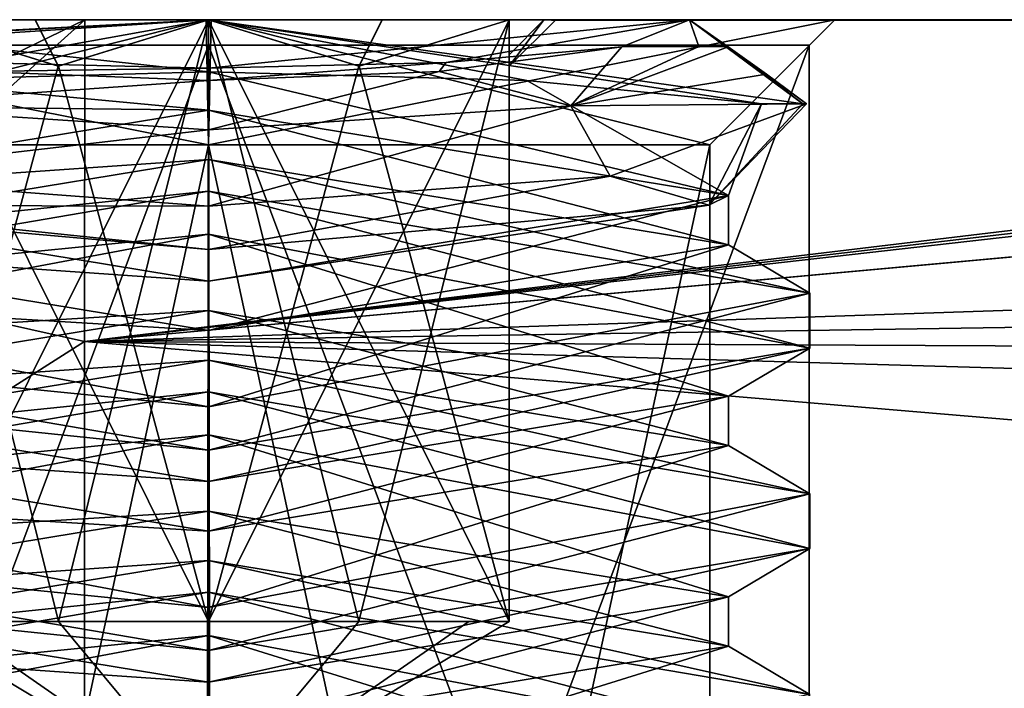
# Model space of a CAD drawing. Header units: inches. Extents: x -9.1 to 9.1, y -1.6 to 4.3.
# Tile 559 of 656: x -4.412 to -4.219, y 2.664 to 2.795. Entities that reach past the tile are written whole.
import ezdxf

# ---------------------------------------------------------------- set-up
doc = ezdxf.new("R2010")
doc.units = ezdxf.units.IN
doc.header["$LTSCALE"] = 65.185185
doc.header["$MEASUREMENT"] = 0
for name, color, linetype in [('16958', 7, 'CONTINUOUS'), ('16959', 7, 'CONTINUOUS'), ('16960', 7, 'CONTINUOUS'), ('16961', 7, 'CONTINUOUS'), ('16962', 7, 'CONTINUOUS'), ('16963', 7, 'CONTINUOUS'), ('16964', 7, 'CONTINUOUS'), ('16965', 7, 'CONTINUOUS'), ('16966', 7, 'CONTINUOUS'), ('16967', 7, 'CONTINUOUS'), ('16968', 7, 'CONTINUOUS'), ('16969', 7, 'CONTINUOUS'), ('16970', 7, 'CONTINUOUS'), ('16971', 7, 'CONTINUOUS'), ('16972', 7, 'CONTINUOUS'), ('16973', 7, 'CONTINUOUS'), ('16974', 7, 'CONTINUOUS'), ('16975', 7, 'CONTINUOUS'), ('16976', 7, 'CONTINUOUS'), ('16977', 7, 'CONTINUOUS'), ('16978', 7, 'CONTINUOUS'), ('16979', 7, 'CONTINUOUS'), ('16980', 7, 'CONTINUOUS'), ('16981', 7, 'CONTINUOUS'), ('16982', 7, 'CONTINUOUS'), ('16983', 7, 'CONTINUOUS'), ('16985', 7, 'CONTINUOUS'), ('16986', 7, 'CONTINUOUS'), ('16987', 7, 'CONTINUOUS'), ('16988', 7, 'CONTINUOUS'), ('16989', 7, 'CONTINUOUS'), ('16990', 7, 'CONTINUOUS'), ('16991', 7, 'CONTINUOUS'), ('16992', 7, 'CONTINUOUS'), ('16993', 7, 'CONTINUOUS'), ('16994', 7, 'CONTINUOUS'), ('16995', 7, 'CONTINUOUS'), ('16996', 7, 'CONTINUOUS'), ('16997', 7, 'CONTINUOUS'), ('16998', 7, 'CONTINUOUS'), ('17001', 7, 'CONTINUOUS'), ('17002', 7, 'CONTINUOUS'), ('17003', 7, 'CONTINUOUS'), ('17004', 7, 'CONTINUOUS'), ('17005', 7, 'CONTINUOUS'), ('17006', 7, 'CONTINUOUS'), ('17007', 7, 'CONTINUOUS'), ('17008', 7, 'CONTINUOUS'), ('17009', 7, 'CONTINUOUS'), ('17010', 7, 'CONTINUOUS'), ('17011', 7, 'CONTINUOUS'), ('17012', 7, 'CONTINUOUS'), ('17013', 7, 'CONTINUOUS'), ('17066', 7, 'CONTINUOUS'), ('17079', 7, 'CONTINUOUS'), ('17080', 7, 'CONTINUOUS'), ('17147', 7, 'CONTINUOUS'), ('18144', 7, 'CONTINUOUS'), ('18319', 7, 'CONTINUOUS'), ('18320', 7, 'CONTINUOUS'), ('18321', 7, 'CONTINUOUS'), ('18322', 7, 'CONTINUOUS'), ('18471', 7, 'CONTINUOUS'), ('18472', 7, 'CONTINUOUS')]:
    doc.layers.add(name, color=color, linetype=linetype)

msp = doc.modelspace()

# ---------------------------------------------------------------- linework, layer by layer
at = {"layer": '16958', "linetype": 'Continuous'}
msp.add_3dface([(-4.49311, 2.65196, 8.90044), (-4.375, 2.65916, 8.99992), (-4.375, 2.67414, 9.01811), (-4.49311, 2.65196, 8.90044)], dxfattribs=at)
at = {"layer": '16959', "linetype": 'Continuous'}
for points in [[(-4.375, 2.67414, 9.01811), (-4.375, 2.65916, 8.99992), (-4.27288, 2.64237, 8.89919), (-4.375, 2.67414, 9.01811)], [(-4.25689, 2.65182, 8.89968), (-4.375, 2.67414, 9.01811), (-4.27288, 2.64237, 8.89919), (-4.25689, 2.65182, 8.89968)]]:
    msp.add_3dface(points, dxfattribs=at)
at = {"layer": '16960', "linetype": 'Continuous'}
for points in [[(-4.375, 2.67414, 9.01811), (-4.25689, 2.65182, 8.89968), (-4.375, 2.68262, 9.01811), (-4.375, 2.67414, 9.01811)], [(-4.375, 2.68262, 9.01811), (-4.25689, 2.65182, 8.89968), (-4.25689, 2.66258, 8.90032), (-4.375, 2.68262, 9.01811)]]:
    msp.add_3dface(points, dxfattribs=at)
at = {"layer": '16961', "linetype": 'Continuous'}
for points in [[(-4.375, 2.67414, 9.01811), (-4.375, 2.68262, 9.01811), (-4.49311, 2.66242, 8.89942), (-4.375, 2.67414, 9.01811)], [(-4.49311, 2.65196, 8.90044), (-4.375, 2.67414, 9.01811), (-4.49311, 2.66242, 8.89942), (-4.49311, 2.65196, 8.90044)]]:
    msp.add_3dface(points, dxfattribs=at)
at = {"layer": '16962', "linetype": 'Continuous'}
for points in [[(-4.47712, 2.67204, 8.90081), (-4.375, 2.68262, 9.01811), (-4.375, 2.68882, 9.00154), (-4.47712, 2.67204, 8.90081)], [(-4.49311, 2.66242, 8.89942), (-4.375, 2.68262, 9.01811), (-4.47712, 2.67204, 8.90081), (-4.49311, 2.66242, 8.89942)], [(-4.375, 2.65525, 8.80008), (-4.49311, 2.66242, 8.89942), (-4.47712, 2.67204, 8.90081), (-4.375, 2.65525, 8.80008)]]:
    msp.add_3dface(points, dxfattribs=at)
at = {"layer": '16963', "linetype": 'Continuous'}
for points in [[(-4.375, 2.68882, 9.00154), (-4.375, 2.69853, 8.99992), (-4.47712, 2.68174, 8.89919), (-4.375, 2.68882, 9.00154)], [(-4.47712, 2.67204, 8.90081), (-4.375, 2.68882, 9.00154), (-4.47712, 2.68174, 8.89919), (-4.47712, 2.67204, 8.90081)], [(-4.375, 2.66496, 8.79846), (-4.47712, 2.67204, 8.90081), (-4.47712, 2.68174, 8.89919), (-4.375, 2.66496, 8.79846)], [(-4.375, 2.65525, 8.80008), (-4.47712, 2.67204, 8.90081), (-4.375, 2.66496, 8.79846), (-4.375, 2.65525, 8.80008)]]:
    msp.add_3dface(points, dxfattribs=at)
at = {"layer": '16964', "linetype": 'Continuous'}
for points in [[(-4.49311, 2.69133, 8.90044), (-4.375, 2.69853, 8.99992), (-4.375, 2.71351, 9.01811), (-4.49311, 2.69133, 8.90044)], [(-4.47712, 2.68174, 8.89919), (-4.375, 2.69853, 8.99992), (-4.49311, 2.69133, 8.90044), (-4.47712, 2.68174, 8.89919)], [(-4.375, 2.67116, 8.78189), (-4.47712, 2.68174, 8.89919), (-4.49311, 2.69133, 8.90044), (-4.375, 2.67116, 8.78189)], [(-4.375, 2.66496, 8.79846), (-4.47712, 2.68174, 8.89919), (-4.375, 2.67116, 8.78189), (-4.375, 2.66496, 8.79846)]]:
    msp.add_3dface(points, dxfattribs=at)
at = {"layer": '16965', "linetype": 'Continuous'}
for points in [[(-4.375, 2.71351, 9.01811), (-4.375, 2.69853, 8.99992), (-4.27288, 2.68174, 8.89919), (-4.375, 2.71351, 9.01811)], [(-4.25689, 2.69119, 8.89968), (-4.375, 2.71351, 9.01811), (-4.27288, 2.68174, 8.89919), (-4.25689, 2.69119, 8.89968)], [(-4.375, 2.66496, 8.79846), (-4.375, 2.67116, 8.78189), (-4.25689, 2.69119, 8.89968), (-4.375, 2.66496, 8.79846)], [(-4.375, 2.66496, 8.79846), (-4.25689, 2.69119, 8.89968), (-4.27288, 2.68174, 8.89919), (-4.375, 2.66496, 8.79846)]]:
    msp.add_3dface(points, dxfattribs=at)
at = {"layer": '16966', "linetype": 'Continuous'}
for points in [[(-4.375, 2.71351, 9.01811), (-4.25689, 2.69119, 8.89968), (-4.375, 2.72199, 9.01811), (-4.375, 2.71351, 9.01811)], [(-4.375, 2.72199, 9.01811), (-4.25689, 2.69119, 8.89968), (-4.25689, 2.70195, 8.90032), (-4.375, 2.72199, 9.01811)], [(-4.25689, 2.69119, 8.89968), (-4.375, 2.67116, 8.78189), (-4.25689, 2.70195, 8.90032), (-4.25689, 2.69119, 8.89968)], [(-4.25689, 2.70195, 8.90032), (-4.375, 2.67116, 8.78189), (-4.375, 2.67964, 8.78189), (-4.25689, 2.70195, 8.90032)]]:
    msp.add_3dface(points, dxfattribs=at)
at = {"layer": '16967', "linetype": 'Continuous'}
for points in [[(-4.375, 2.71351, 9.01811), (-4.375, 2.72199, 9.01811), (-4.49311, 2.70179, 8.89942), (-4.375, 2.71351, 9.01811)], [(-4.49311, 2.69133, 8.90044), (-4.375, 2.71351, 9.01811), (-4.49311, 2.70179, 8.89942), (-4.49311, 2.69133, 8.90044)], [(-4.375, 2.67964, 8.78189), (-4.49311, 2.69133, 8.90044), (-4.49311, 2.70179, 8.89942), (-4.375, 2.67964, 8.78189)], [(-4.375, 2.67116, 8.78189), (-4.49311, 2.69133, 8.90044), (-4.375, 2.67964, 8.78189), (-4.375, 2.67116, 8.78189)]]:
    msp.add_3dface(points, dxfattribs=at)
at = {"layer": '16968', "linetype": 'Continuous'}
for points in [[(-4.47712, 2.71141, 8.90081), (-4.375, 2.72199, 9.01811), (-4.375, 2.72819, 9.00154), (-4.47712, 2.71141, 8.90081)], [(-4.49311, 2.70179, 8.89942), (-4.375, 2.72199, 9.01811), (-4.47712, 2.71141, 8.90081), (-4.49311, 2.70179, 8.89942)], [(-4.375, 2.69462, 8.80008), (-4.49311, 2.70179, 8.89942), (-4.47712, 2.71141, 8.90081), (-4.375, 2.69462, 8.80008)], [(-4.375, 2.67964, 8.78189), (-4.49311, 2.70179, 8.89942), (-4.375, 2.69462, 8.80008), (-4.375, 2.67964, 8.78189)]]:
    msp.add_3dface(points, dxfattribs=at)
at = {"layer": '16969', "linetype": 'Continuous'}
for points in [[(-4.375, 2.72819, 9.00154), (-4.375, 2.7379, 8.99992), (-4.47712, 2.72111, 8.89919), (-4.375, 2.72819, 9.00154)], [(-4.47712, 2.71141, 8.90081), (-4.375, 2.72819, 9.00154), (-4.47712, 2.72111, 8.89919), (-4.47712, 2.71141, 8.90081)], [(-4.375, 2.70433, 8.79846), (-4.47712, 2.71141, 8.90081), (-4.47712, 2.72111, 8.89919), (-4.375, 2.70433, 8.79846)], [(-4.375, 2.69462, 8.80008), (-4.47712, 2.71141, 8.90081), (-4.375, 2.70433, 8.79846), (-4.375, 2.69462, 8.80008)]]:
    msp.add_3dface(points, dxfattribs=at)
at = {"layer": '16970', "linetype": 'Continuous'}
for points in [[(-4.49311, 2.7307, 8.90044), (-4.375, 2.7379, 8.99992), (-4.375, 2.75288, 9.01811), (-4.49311, 2.7307, 8.90044)], [(-4.47712, 2.72111, 8.89919), (-4.375, 2.7379, 8.99992), (-4.49311, 2.7307, 8.90044), (-4.47712, 2.72111, 8.89919)], [(-4.375, 2.71053, 8.78189), (-4.47712, 2.72111, 8.89919), (-4.49311, 2.7307, 8.90044), (-4.375, 2.71053, 8.78189)], [(-4.375, 2.70433, 8.79846), (-4.47712, 2.72111, 8.89919), (-4.375, 2.71053, 8.78189), (-4.375, 2.70433, 8.79846)]]:
    msp.add_3dface(points, dxfattribs=at)
at = {"layer": '16971', "linetype": 'Continuous'}
for points in [[(-4.375, 2.75288, 9.01811), (-4.375, 2.7379, 8.99992), (-4.27288, 2.72111, 8.89919), (-4.375, 2.75288, 9.01811)], [(-4.25689, 2.73056, 8.89968), (-4.375, 2.75288, 9.01811), (-4.27288, 2.72111, 8.89919), (-4.25689, 2.73056, 8.89968)], [(-4.375, 2.70433, 8.79846), (-4.375, 2.71053, 8.78189), (-4.25689, 2.73056, 8.89968), (-4.375, 2.70433, 8.79846)], [(-4.375, 2.70433, 8.79846), (-4.25689, 2.73056, 8.89968), (-4.27288, 2.72111, 8.89919), (-4.375, 2.70433, 8.79846)]]:
    msp.add_3dface(points, dxfattribs=at)
at = {"layer": '16972', "linetype": 'Continuous'}
for points in [[(-4.375, 2.75288, 9.01811), (-4.25689, 2.73056, 8.89968), (-4.375, 2.76136, 9.01811), (-4.375, 2.75288, 9.01811)], [(-4.375, 2.76136, 9.01811), (-4.25689, 2.73056, 8.89968), (-4.25689, 2.74132, 8.90032), (-4.375, 2.76136, 9.01811)], [(-4.25689, 2.73056, 8.89968), (-4.375, 2.71053, 8.78189), (-4.25689, 2.74132, 8.90032), (-4.25689, 2.73056, 8.89968)], [(-4.25689, 2.74132, 8.90032), (-4.375, 2.71053, 8.78189), (-4.375, 2.71901, 8.78189), (-4.25689, 2.74132, 8.90032)]]:
    msp.add_3dface(points, dxfattribs=at)
at = {"layer": '16973', "linetype": 'Continuous'}
for points in [[(-4.375, 2.75288, 9.01811), (-4.375, 2.76136, 9.01811), (-4.49311, 2.74116, 8.89942), (-4.375, 2.75288, 9.01811)], [(-4.49311, 2.7307, 8.90044), (-4.375, 2.75288, 9.01811), (-4.49311, 2.74116, 8.89942), (-4.49311, 2.7307, 8.90044)], [(-4.375, 2.71901, 8.78189), (-4.49311, 2.7307, 8.90044), (-4.49311, 2.74116, 8.89942), (-4.375, 2.71901, 8.78189)], [(-4.375, 2.71053, 8.78189), (-4.49311, 2.7307, 8.90044), (-4.375, 2.71901, 8.78189), (-4.375, 2.71053, 8.78189)]]:
    msp.add_3dface(points, dxfattribs=at)
at = {"layer": '16974', "linetype": 'Continuous'}
for points in [[(-4.47712, 2.75078, 8.90081), (-4.375, 2.76136, 9.01811), (-4.375, 2.76756, 9.00154), (-4.47712, 2.75078, 8.90081)], [(-4.49311, 2.74116, 8.89942), (-4.375, 2.76136, 9.01811), (-4.47712, 2.75078, 8.90081), (-4.49311, 2.74116, 8.89942)], [(-4.375, 2.73399, 8.80008), (-4.49311, 2.74116, 8.89942), (-4.47712, 2.75078, 8.90081), (-4.375, 2.73399, 8.80008)], [(-4.375, 2.71901, 8.78189), (-4.49311, 2.74116, 8.89942), (-4.375, 2.73399, 8.80008), (-4.375, 2.71901, 8.78189)]]:
    msp.add_3dface(points, dxfattribs=at)
at = {"layer": '16975', "linetype": 'Continuous'}
for points in [[(-4.375, 2.76756, 9.00154), (-4.375, 2.77727, 8.99992), (-4.47712, 2.76048, 8.89919), (-4.375, 2.76756, 9.00154)], [(-4.47712, 2.75078, 8.90081), (-4.375, 2.76756, 9.00154), (-4.47712, 2.76048, 8.89919), (-4.47712, 2.75078, 8.90081)], [(-4.375, 2.7437, 8.79846), (-4.47712, 2.75078, 8.90081), (-4.47712, 2.76048, 8.89919), (-4.375, 2.7437, 8.79846)], [(-4.375, 2.73399, 8.80008), (-4.47712, 2.75078, 8.90081), (-4.375, 2.7437, 8.79846), (-4.375, 2.73399, 8.80008)]]:
    msp.add_3dface(points, dxfattribs=at)
at = {"layer": '16976', "linetype": 'Continuous'}
for points in [[(-4.43726, 2.7831, 8.99248), (-4.375, 2.77727, 8.99992), (-4.375, 2.7848, 9.00906), (-4.43726, 2.7831, 8.99248)], [(-4.48359, 2.77846, 8.94646), (-4.375, 2.77727, 8.99992), (-4.43726, 2.7831, 8.99248), (-4.48359, 2.77846, 8.94646)], [(-4.47712, 2.76048, 8.89919), (-4.375, 2.77727, 8.99992), (-4.48359, 2.77846, 8.94646), (-4.47712, 2.76048, 8.89919)], [(-4.375, 2.7437, 8.79846), (-4.47712, 2.76048, 8.89919), (-4.375, 2.7499, 8.78189), (-4.375, 2.7437, 8.79846)], [(-4.375, 2.7499, 8.78189), (-4.47712, 2.76048, 8.89919), (-4.47332, 2.75862, 8.83455), (-4.375, 2.7499, 8.78189)]]:
    msp.add_3dface(points, dxfattribs=at)
at = {"layer": '16977', "linetype": 'Continuous'}
for points in [[(-4.375, 2.7848, 9.00906), (-4.375, 2.77727, 8.99992), (-4.27288, 2.76048, 8.89919), (-4.375, 2.7848, 9.00906)], [(-4.31246, 2.78308, 8.99231), (-4.375, 2.7848, 9.00906), (-4.27288, 2.76048, 8.89919), (-4.31246, 2.78308, 8.99231)], [(-4.26641, 2.77846, 8.94646), (-4.31246, 2.78308, 8.99231), (-4.27288, 2.76048, 8.89919), (-4.26641, 2.77846, 8.94646)], [(-4.27675, 2.75861, 8.83444), (-4.26641, 2.77846, 8.94646), (-4.27288, 2.76048, 8.89919), (-4.27675, 2.75861, 8.83444)], [(-4.375, 2.7437, 8.79846), (-4.27675, 2.75861, 8.83444), (-4.27288, 2.76048, 8.89919), (-4.375, 2.7437, 8.79846)], [(-4.375, 2.7437, 8.79846), (-4.375, 2.7499, 8.78189), (-4.27675, 2.75861, 8.83444), (-4.375, 2.7437, 8.79846)]]:
    msp.add_3dface(points, dxfattribs=at)
at = {"layer": '16978', "linetype": 'Continuous'}
for points in [[(-4.375, 2.7848, 9.00906), (-4.31246, 2.78308, 8.99231), (-4.375, 2.795, 8.99449), (-4.375, 2.7848, 9.00906)], [(-4.31246, 2.78308, 8.99231), (-4.26641, 2.77846, 8.94646), (-4.375, 2.795, 8.99449), (-4.31246, 2.78308, 8.99231)], [(-4.26641, 2.77846, 8.94646), (-4.25823, 2.77846, 8.91773), (-4.375, 2.795, 8.99449), (-4.26641, 2.77846, 8.94646)], [(-4.32833, 2.78662, 8.80432), (-4.375, 2.7855, 8.79195), (-4.28051, 2.795, 8.90021), (-4.32833, 2.78662, 8.80432)], [(-4.28051, 2.795, 8.90021), (-4.375, 2.7855, 8.79195), (-4.375, 2.795, 8.80551), (-4.28051, 2.795, 8.90021)], [(-4.375, 2.795, 8.99449), (-4.25823, 2.77846, 8.91773), (-4.28051, 2.795, 8.90021), (-4.375, 2.795, 8.99449)], [(-4.29382, 2.78967, 8.83808), (-4.32833, 2.78662, 8.80432), (-4.28051, 2.795, 8.90021), (-4.29382, 2.78967, 8.83808)], [(-4.27871, 2.78975, 8.86639), (-4.29382, 2.78967, 8.83808), (-4.28051, 2.795, 8.90021), (-4.27871, 2.78975, 8.86639)], [(-4.27292, 2.78967, 8.89796), (-4.27871, 2.78975, 8.86639), (-4.28051, 2.795, 8.90021), (-4.27292, 2.78967, 8.89796)], [(-4.25823, 2.77846, 8.91773), (-4.27292, 2.78967, 8.89796), (-4.28051, 2.795, 8.90021), (-4.25823, 2.77846, 8.91773)], [(-4.26542, 2.78428, 8.89299), (-4.27292, 2.78967, 8.89796), (-4.25751, 2.77846, 8.88786), (-4.26542, 2.78428, 8.89299)], [(-4.25751, 2.77846, 8.88786), (-4.27292, 2.78967, 8.89796), (-4.25823, 2.77846, 8.91773), (-4.25751, 2.77846, 8.88786)]]:
    msp.add_3dface(points, dxfattribs=at)
at = {"layer": '16979', "linetype": 'Continuous'}
for points in [[(-4.47708, 2.78967, 8.89796), (-4.375, 2.795, 8.80551), (-4.47129, 2.78975, 8.86639), (-4.47708, 2.78967, 8.89796)], [(-4.375, 2.795, 8.80551), (-4.47708, 2.78967, 8.89796), (-4.46949, 2.795, 8.89979), (-4.375, 2.795, 8.80551)], [(-4.47129, 2.78975, 8.86639), (-4.375, 2.795, 8.80551), (-4.45618, 2.78967, 8.83808), (-4.47129, 2.78975, 8.86639)], [(-4.43726, 2.7831, 8.99248), (-4.375, 2.7848, 9.00906), (-4.46949, 2.795, 8.89979), (-4.43726, 2.7831, 8.99248)], [(-4.375, 2.7848, 9.00906), (-4.375, 2.795, 8.99449), (-4.46949, 2.795, 8.89979), (-4.375, 2.7848, 9.00906)], [(-4.45618, 2.78967, 8.83808), (-4.375, 2.795, 8.80551), (-4.42164, 2.78662, 8.8043), (-4.45618, 2.78967, 8.83808)], [(-4.375, 2.795, 8.80551), (-4.375, 2.7855, 8.79195), (-4.42164, 2.78662, 8.8043), (-4.375, 2.795, 8.80551)]]:
    msp.add_3dface(points, dxfattribs=at)
at = {"layer": '16980', "linetype": 'Continuous'}
for points in [[(-4.46949, 2.795, 8.89979), (-4.375, 2.795, 8.99449), (-4.43406, 2.795, 8.9341), (-4.46949, 2.795, 8.89979)], [(-4.375, 2.795, 8.80551), (-4.46949, 2.795, 8.89979), (-4.4091, 2.795, 8.84094), (-4.375, 2.795, 8.80551)], [(-4.4091, 2.795, 8.84094), (-4.46949, 2.795, 8.89979), (-4.43406, 2.795, 8.8659), (-4.4091, 2.795, 8.84094)], [(-4.43406, 2.795, 8.9341), (-4.375, 2.795, 8.99449), (-4.4091, 2.795, 8.95906), (-4.43406, 2.795, 8.9341)], [(-4.375, 2.795, 8.99449), (-4.375, 2.795, 8.96819), (-4.4091, 2.795, 8.95906), (-4.375, 2.795, 8.99449)], [(-4.375, 2.795, 8.83181), (-4.375, 2.795, 8.80551), (-4.4091, 2.795, 8.84094), (-4.375, 2.795, 8.83181)], [(-4.375, 2.795, 8.99449), (-4.28051, 2.795, 8.90021), (-4.3409, 2.795, 8.95906), (-4.375, 2.795, 8.99449)], [(-4.375, 2.795, 8.96819), (-4.375, 2.795, 8.99449), (-4.3409, 2.795, 8.95906), (-4.375, 2.795, 8.96819)], [(-4.28051, 2.795, 8.90021), (-4.375, 2.795, 8.80551), (-4.31594, 2.795, 8.8659), (-4.28051, 2.795, 8.90021)], [(-4.31594, 2.795, 8.8659), (-4.375, 2.795, 8.80551), (-4.3409, 2.795, 8.84094), (-4.31594, 2.795, 8.8659)], [(-4.3409, 2.795, 8.84094), (-4.375, 2.795, 8.80551), (-4.375, 2.795, 8.83181), (-4.3409, 2.795, 8.84094)], [(-4.3409, 2.795, 8.95906), (-4.28051, 2.795, 8.90021), (-4.31594, 2.795, 8.9341), (-4.3409, 2.795, 8.95906)], [(-4.31594, 2.795, 8.9341), (-4.28051, 2.795, 8.90021), (-4.30913, 2.795, 8.91765), (-4.31594, 2.795, 8.9341)], [(-4.30913, 2.795, 8.88235), (-4.28051, 2.795, 8.90021), (-4.31594, 2.795, 8.8659), (-4.30913, 2.795, 8.88235)], [(-4.30913, 2.795, 8.91765), (-4.28051, 2.795, 8.90021), (-4.30681, 2.795, 8.9), (-4.30913, 2.795, 8.91765)], [(-4.30681, 2.795, 8.9), (-4.28051, 2.795, 8.90021), (-4.30913, 2.795, 8.88235), (-4.30681, 2.795, 8.9)]]:
    msp.add_3dface(points, dxfattribs=at)
at = {"layer": '16981', "linetype": 'Continuous'}
for points in [[(-4.375, 2.795, 8.96819), (-4.3409, 2.795, 8.95906), (-4.34545, 2.78587, 8.95113), (-4.375, 2.795, 8.96819)], [(-4.3409, 2.795, 8.95906), (-4.31594, 2.795, 8.9341), (-4.34545, 2.78587, 8.95113), (-4.3409, 2.795, 8.95906)]]:
    msp.add_3dface(points, dxfattribs=at)
at = {"layer": '16982', "linetype": 'Continuous'}
for points in [[(-4.375, 2.795, 8.96819), (-4.34545, 2.78587, 8.95113), (-4.31594, 2.67689, 8.9341), (-4.375, 2.795, 8.96819)], [(-4.375, 2.67689, 8.96819), (-4.375, 2.795, 8.96819), (-4.34547, 2.67689, 8.95114), (-4.375, 2.67689, 8.96819)], [(-4.34547, 2.67689, 8.95114), (-4.375, 2.795, 8.96819), (-4.31594, 2.67689, 8.9341), (-4.34547, 2.67689, 8.95114)], [(-4.34545, 2.78587, 8.95113), (-4.31594, 2.795, 8.9341), (-4.31594, 2.67689, 8.9341), (-4.34545, 2.78587, 8.95113)]]:
    msp.add_3dface(points, dxfattribs=at)
at = {"layer": '16983', "linetype": 'Continuous'}
for points in [[(-4.43406, 2.795, 8.9341), (-4.375, 2.67689, 8.96819), (-4.40453, 2.67689, 8.95114), (-4.43406, 2.795, 8.9341)], [(-4.375, 2.67689, 8.96819), (-4.43406, 2.795, 8.9341), (-4.4045, 2.78587, 8.95116), (-4.375, 2.67689, 8.96819)], [(-4.43406, 2.67689, 8.9341), (-4.43406, 2.795, 8.9341), (-4.40453, 2.67689, 8.95114), (-4.43406, 2.67689, 8.9341)], [(-4.375, 2.795, 8.96819), (-4.375, 2.67689, 8.96819), (-4.4045, 2.78587, 8.95116), (-4.375, 2.795, 8.96819)]]:
    msp.add_3dface(points, dxfattribs=at)
at = {"layer": '16985', "linetype": 'Continuous'}
for points in [[(-4.375, 2.795, 8.83181), (-4.43406, 2.67689, 8.8659), (-4.40453, 2.67689, 8.84886), (-4.375, 2.795, 8.83181)], [(-4.43406, 2.67689, 8.8659), (-4.375, 2.795, 8.83181), (-4.40455, 2.78587, 8.84887), (-4.43406, 2.67689, 8.8659)], [(-4.43406, 2.795, 8.8659), (-4.43406, 2.67689, 8.8659), (-4.40455, 2.78587, 8.84887), (-4.43406, 2.795, 8.8659)], [(-4.375, 2.67689, 8.83181), (-4.375, 2.795, 8.83181), (-4.40453, 2.67689, 8.84886), (-4.375, 2.67689, 8.83181)]]:
    msp.add_3dface(points, dxfattribs=at)
at = {"layer": '16986', "linetype": 'Continuous'}
for points in [[(-4.31594, 2.795, 8.8659), (-4.375, 2.67689, 8.83181), (-4.34547, 2.67689, 8.84886), (-4.31594, 2.795, 8.8659)], [(-4.375, 2.67689, 8.83181), (-4.31594, 2.795, 8.8659), (-4.3455, 2.78587, 8.84884), (-4.375, 2.67689, 8.83181)], [(-4.375, 2.795, 8.83181), (-4.375, 2.67689, 8.83181), (-4.3455, 2.78587, 8.84884), (-4.375, 2.795, 8.83181)], [(-4.31594, 2.67689, 8.8659), (-4.31594, 2.795, 8.8659), (-4.34547, 2.67689, 8.84886), (-4.31594, 2.67689, 8.8659)]]:
    msp.add_3dface(points, dxfattribs=at)
at = {"layer": '16987', "linetype": 'Continuous'}
for points in [[(-4.31594, 2.67689, 8.9341), (-4.31594, 2.795, 8.9341), (-4.31594, 2.67689, 8.9), (-4.31594, 2.67689, 8.9341)], [(-4.31594, 2.795, 8.9341), (-4.31594, 2.67689, 8.8659), (-4.31594, 2.67689, 8.9), (-4.31594, 2.795, 8.9341)], [(-4.31594, 2.67689, 8.8659), (-4.31594, 2.795, 8.9341), (-4.31594, 2.7881, 8.91639), (-4.31594, 2.67689, 8.8659)], [(-4.31594, 2.795, 8.8659), (-4.31594, 2.67689, 8.8659), (-4.31594, 2.7881, 8.88361), (-4.31594, 2.795, 8.8659)], [(-4.31594, 2.7881, 8.88361), (-4.31594, 2.67689, 8.8659), (-4.31594, 2.78586, 8.9), (-4.31594, 2.7881, 8.88361)], [(-4.31594, 2.78586, 8.9), (-4.31594, 2.67689, 8.8659), (-4.31594, 2.7881, 8.91639), (-4.31594, 2.78586, 8.9)]]:
    msp.add_3dface(points, dxfattribs=at)
at = {"layer": '16988', "linetype": 'Continuous'}
for points in [[(-4.34547, 2.67689, 8.95114), (-4.31594, 2.67689, 8.9341), (-4.32386, 2.67689, 8.92953), (-4.34547, 2.67689, 8.95114)], [(-4.31594, 2.67689, 8.9341), (-4.31594, 2.67689, 8.9), (-4.32386, 2.67689, 8.92953), (-4.31594, 2.67689, 8.9341)]]:
    msp.add_3dface(points, dxfattribs=at)
at = {"layer": '16989', "linetype": 'Continuous'}
for points in [[(-4.375, 2.64141, 8.9), (-4.43406, 2.67689, 8.9), (-4.42614, 2.67689, 8.92953), (-4.375, 2.64141, 8.9)], [(-4.40453, 2.67689, 8.95114), (-4.375, 2.64141, 8.9), (-4.42614, 2.67689, 8.92953), (-4.40453, 2.67689, 8.95114)], [(-4.375, 2.64141, 8.9), (-4.40453, 2.67689, 8.95114), (-4.375, 2.67689, 8.95906), (-4.375, 2.64141, 8.9)], [(-4.34547, 2.67689, 8.95114), (-4.32386, 2.67689, 8.92953), (-4.375, 2.64141, 8.9), (-4.34547, 2.67689, 8.95114)], [(-4.34547, 2.67689, 8.95114), (-4.375, 2.64141, 8.9), (-4.375, 2.67689, 8.95906), (-4.34547, 2.67689, 8.95114)], [(-4.32386, 2.67689, 8.92953), (-4.31594, 2.67689, 8.9), (-4.375, 2.64141, 8.9), (-4.32386, 2.67689, 8.92953)]]:
    msp.add_3dface(points, dxfattribs=at)
at = {"layer": '16990', "linetype": 'Continuous'}
for points in [[(-4.43406, 2.67689, 8.9), (-4.375, 2.64141, 8.9), (-4.42614, 2.67689, 8.87047), (-4.43406, 2.67689, 8.9)], [(-4.375, 2.64141, 8.9), (-4.40453, 2.67689, 8.84886), (-4.42614, 2.67689, 8.87047), (-4.375, 2.64141, 8.9)], [(-4.40453, 2.67689, 8.84886), (-4.375, 2.64141, 8.9), (-4.375, 2.67689, 8.84094), (-4.40453, 2.67689, 8.84886)], [(-4.375, 2.64141, 8.9), (-4.34547, 2.67689, 8.84886), (-4.375, 2.67689, 8.84094), (-4.375, 2.64141, 8.9)], [(-4.34547, 2.67689, 8.84886), (-4.375, 2.64141, 8.9), (-4.32386, 2.67689, 8.87047), (-4.34547, 2.67689, 8.84886)], [(-4.375, 2.64141, 8.9), (-4.31594, 2.67689, 8.9), (-4.32386, 2.67689, 8.87047), (-4.375, 2.64141, 8.9)]]:
    msp.add_3dface(points, dxfattribs=at)
at = {"layer": '16991', "linetype": 'Continuous'}
msp.add_3dface([(-4.40453, 2.67689, 8.84886), (-4.43406, 2.67689, 8.8659), (-4.42614, 2.67689, 8.87047), (-4.40453, 2.67689, 8.84886)], dxfattribs=at)
at = {"layer": '16992', "linetype": 'Continuous'}
for points in [[(-4.375, 2.67689, 8.83181), (-4.40453, 2.67689, 8.84886), (-4.375, 2.67689, 8.84094), (-4.375, 2.67689, 8.83181)], [(-4.34547, 2.67689, 8.84886), (-4.375, 2.67689, 8.83181), (-4.375, 2.67689, 8.84094), (-4.34547, 2.67689, 8.84886)]]:
    msp.add_3dface(points, dxfattribs=at)
at = {"layer": '16993', "linetype": 'Continuous'}
for points in [[(-4.31594, 2.67689, 8.8659), (-4.34547, 2.67689, 8.84886), (-4.32386, 2.67689, 8.87047), (-4.31594, 2.67689, 8.8659)], [(-4.31594, 2.67689, 8.9), (-4.31594, 2.67689, 8.8659), (-4.32386, 2.67689, 8.87047), (-4.31594, 2.67689, 8.9)]]:
    msp.add_3dface(points, dxfattribs=at)
at = {"layer": '16994', "linetype": 'Continuous'}
for points in [[(-4.40453, 2.67689, 8.95114), (-4.375, 2.67689, 8.96819), (-4.375, 2.67689, 8.95906), (-4.40453, 2.67689, 8.95114)], [(-4.375, 2.67689, 8.96819), (-4.34547, 2.67689, 8.95114), (-4.375, 2.67689, 8.95906), (-4.375, 2.67689, 8.96819)]]:
    msp.add_3dface(points, dxfattribs=at)
at = {"layer": '16995', "linetype": 'Continuous'}
msp.add_3dface([(-4.43406, 2.67689, 8.9341), (-4.40453, 2.67689, 8.95114), (-4.42614, 2.67689, 8.92953), (-4.43406, 2.67689, 8.9341)], dxfattribs=at)
at = {"layer": '16996', "linetype": 'Continuous'}
for points in [[(-4.31594, 2.795, 8.9341), (-4.30913, 2.795, 8.91765), (-4.31594, 2.7881, 8.91639), (-4.31594, 2.795, 8.9341)], [(-4.30913, 2.795, 8.91765), (-4.30681, 2.795, 8.9), (-4.31594, 2.78586, 8.9), (-4.30913, 2.795, 8.91765)], [(-4.30913, 2.795, 8.91765), (-4.31594, 2.78586, 8.9), (-4.31594, 2.7881, 8.91639), (-4.30913, 2.795, 8.91765)], [(-4.30681, 2.795, 8.9), (-4.30913, 2.795, 8.88235), (-4.31594, 2.78586, 8.9), (-4.30681, 2.795, 8.9)], [(-4.30913, 2.795, 8.88235), (-4.31594, 2.795, 8.8659), (-4.31594, 2.7881, 8.88361), (-4.30913, 2.795, 8.88235)], [(-4.30913, 2.795, 8.88235), (-4.31594, 2.7881, 8.88361), (-4.31594, 2.78586, 8.9), (-4.30913, 2.795, 8.88235)]]:
    msp.add_3dface(points, dxfattribs=at)
at = {"layer": '16997', "linetype": 'Continuous'}
for points in [[(-4.3409, 2.795, 8.84094), (-4.375, 2.795, 8.83181), (-4.3455, 2.78587, 8.84884), (-4.3409, 2.795, 8.84094)], [(-4.31594, 2.795, 8.8659), (-4.3409, 2.795, 8.84094), (-4.3455, 2.78587, 8.84884), (-4.31594, 2.795, 8.8659)]]:
    msp.add_3dface(points, dxfattribs=at)
at = {"layer": '16998', "linetype": 'Continuous'}
for points in [[(-4.4091, 2.795, 8.84094), (-4.43406, 2.795, 8.8659), (-4.40455, 2.78587, 8.84887), (-4.4091, 2.795, 8.84094)], [(-4.375, 2.795, 8.83181), (-4.4091, 2.795, 8.84094), (-4.40455, 2.78587, 8.84887), (-4.375, 2.795, 8.83181)]]:
    msp.add_3dface(points, dxfattribs=at)
at = {"layer": '17001', "linetype": 'Continuous'}
for points in [[(-4.43406, 2.795, 8.9341), (-4.4091, 2.795, 8.95906), (-4.4045, 2.78587, 8.95116), (-4.43406, 2.795, 8.9341)], [(-4.4091, 2.795, 8.95906), (-4.375, 2.795, 8.96819), (-4.4045, 2.78587, 8.95116), (-4.4091, 2.795, 8.95906)]]:
    msp.add_3dface(points, dxfattribs=at)
at = {"layer": '17002', "linetype": 'Continuous'}
for points in [[(-4.375, 2.75838, 8.78189), (-4.47332, 2.75862, 8.83455), (-4.45371, 2.76428, 8.81194), (-4.375, 2.75838, 8.78189)], [(-4.375, 2.7499, 8.78189), (-4.47332, 2.75862, 8.83455), (-4.375, 2.75838, 8.78189), (-4.375, 2.7499, 8.78189)]]:
    msp.add_3dface(points, dxfattribs=at)
at = {"layer": '17003', "linetype": 'Continuous'}
for points in [[(-4.25751, 2.77846, 8.88786), (-4.27675, 2.75861, 8.83444), (-4.29609, 2.76431, 8.81212), (-4.25751, 2.77846, 8.88786)], [(-4.26641, 2.77846, 8.94646), (-4.27675, 2.75861, 8.83444), (-4.25823, 2.77846, 8.91773), (-4.26641, 2.77846, 8.94646)], [(-4.27675, 2.75861, 8.83444), (-4.25751, 2.77846, 8.88786), (-4.25823, 2.77846, 8.91773), (-4.27675, 2.75861, 8.83444)], [(-4.27675, 2.75861, 8.83444), (-4.375, 2.7499, 8.78189), (-4.29609, 2.76431, 8.81212), (-4.27675, 2.75861, 8.83444)], [(-4.375, 2.7499, 8.78189), (-4.375, 2.75838, 8.78189), (-4.29609, 2.76431, 8.81212), (-4.375, 2.7499, 8.78189)]]:
    msp.add_3dface(points, dxfattribs=at)
at = {"layer": '17004', "linetype": 'Continuous'}
for points in [[(-4.27292, 2.78967, 8.89796), (-4.26542, 2.78428, 8.89299), (-4.30382, 2.77811, 8.82858), (-4.27292, 2.78967, 8.89796)], [(-4.26542, 2.78428, 8.89299), (-4.25751, 2.77846, 8.88786), (-4.30382, 2.77811, 8.82858), (-4.26542, 2.78428, 8.89299)], [(-4.375, 2.77336, 8.80008), (-4.45371, 2.76428, 8.81194), (-4.44618, 2.77811, 8.82858), (-4.375, 2.77336, 8.80008)], [(-4.29609, 2.76431, 8.81212), (-4.375, 2.75838, 8.78189), (-4.30382, 2.77811, 8.82858), (-4.29609, 2.76431, 8.81212)], [(-4.375, 2.75838, 8.78189), (-4.375, 2.77336, 8.80008), (-4.30382, 2.77811, 8.82858), (-4.375, 2.75838, 8.78189)], [(-4.25751, 2.77846, 8.88786), (-4.29609, 2.76431, 8.81212), (-4.30382, 2.77811, 8.82858), (-4.25751, 2.77846, 8.88786)], [(-4.375, 2.75838, 8.78189), (-4.45371, 2.76428, 8.81194), (-4.375, 2.77336, 8.80008), (-4.375, 2.75838, 8.78189)]]:
    msp.add_3dface(points, dxfattribs=at)
at = {"layer": '17005', "linetype": 'Continuous'}
for points in [[(-4.29382, 2.78967, 8.83808), (-4.30382, 2.77811, 8.82858), (-4.32971, 2.78481, 8.80891), (-4.29382, 2.78967, 8.83808)], [(-4.29382, 2.78967, 8.83808), (-4.27871, 2.78975, 8.86639), (-4.30382, 2.77811, 8.82858), (-4.29382, 2.78967, 8.83808)], [(-4.27871, 2.78975, 8.86639), (-4.27292, 2.78967, 8.89796), (-4.30382, 2.77811, 8.82858), (-4.27871, 2.78975, 8.86639)], [(-4.375, 2.78307, 8.79846), (-4.44618, 2.77811, 8.82858), (-4.42029, 2.78481, 8.80891), (-4.375, 2.78307, 8.79846)], [(-4.30382, 2.77811, 8.82858), (-4.375, 2.77336, 8.80008), (-4.32971, 2.78481, 8.80891), (-4.30382, 2.77811, 8.82858)], [(-4.32971, 2.78481, 8.80891), (-4.375, 2.77336, 8.80008), (-4.375, 2.78307, 8.79846), (-4.32971, 2.78481, 8.80891)], [(-4.375, 2.77336, 8.80008), (-4.44618, 2.77811, 8.82858), (-4.375, 2.78307, 8.79846), (-4.375, 2.77336, 8.80008)]]:
    msp.add_3dface(points, dxfattribs=at)
at = {"layer": '17006', "linetype": 'Continuous'}
for points in [[(-4.32833, 2.78662, 8.80432), (-4.29382, 2.78967, 8.83808), (-4.32971, 2.78481, 8.80891), (-4.32833, 2.78662, 8.80432)], [(-4.375, 2.7855, 8.79195), (-4.32833, 2.78662, 8.80432), (-4.375, 2.78307, 8.79846), (-4.375, 2.7855, 8.79195)], [(-4.32833, 2.78662, 8.80432), (-4.32971, 2.78481, 8.80891), (-4.375, 2.78307, 8.79846), (-4.32833, 2.78662, 8.80432)]]:
    msp.add_3dface(points, dxfattribs=at)
at = {"layer": '17007', "linetype": 'Continuous'}
for points in [[(-4.42164, 2.78662, 8.8043), (-4.375, 2.7855, 8.79195), (-4.42029, 2.78481, 8.80891), (-4.42164, 2.78662, 8.8043)], [(-4.375, 2.7855, 8.79195), (-4.375, 2.78307, 8.79846), (-4.42029, 2.78481, 8.80891), (-4.375, 2.7855, 8.79195)]]:
    msp.add_3dface(points, dxfattribs=at)
at = {"layer": '17008', "linetype": 'Continuous'}
for points in [[(-4.375, 2.77727, 8.99992), (-4.375, 2.76756, 9.00154), (-4.27288, 2.75078, 8.90081), (-4.375, 2.77727, 8.99992)], [(-4.27288, 2.76048, 8.89919), (-4.375, 2.77727, 8.99992), (-4.27288, 2.75078, 8.90081), (-4.27288, 2.76048, 8.89919)], [(-4.375, 2.73399, 8.80008), (-4.375, 2.7437, 8.79846), (-4.27288, 2.76048, 8.89919), (-4.375, 2.73399, 8.80008)], [(-4.375, 2.73399, 8.80008), (-4.27288, 2.76048, 8.89919), (-4.27288, 2.75078, 8.90081), (-4.375, 2.73399, 8.80008)]]:
    msp.add_3dface(points, dxfattribs=at)
at = {"layer": '17009', "linetype": 'Continuous'}
for points in [[(-4.375, 2.76136, 9.01811), (-4.25689, 2.74132, 8.90032), (-4.375, 2.76756, 9.00154), (-4.375, 2.76136, 9.01811)], [(-4.375, 2.76756, 9.00154), (-4.25689, 2.74132, 8.90032), (-4.27288, 2.75078, 8.90081), (-4.375, 2.76756, 9.00154)], [(-4.25689, 2.74132, 8.90032), (-4.375, 2.71901, 8.78189), (-4.27288, 2.75078, 8.90081), (-4.25689, 2.74132, 8.90032)], [(-4.375, 2.71901, 8.78189), (-4.375, 2.73399, 8.80008), (-4.27288, 2.75078, 8.90081), (-4.375, 2.71901, 8.78189)]]:
    msp.add_3dface(points, dxfattribs=at)
at = {"layer": '17010', "linetype": 'Continuous'}
for points in [[(-4.375, 2.7379, 8.99992), (-4.375, 2.72819, 9.00154), (-4.27288, 2.71141, 8.90081), (-4.375, 2.7379, 8.99992)], [(-4.27288, 2.72111, 8.89919), (-4.375, 2.7379, 8.99992), (-4.27288, 2.71141, 8.90081), (-4.27288, 2.72111, 8.89919)], [(-4.375, 2.69462, 8.80008), (-4.375, 2.70433, 8.79846), (-4.27288, 2.72111, 8.89919), (-4.375, 2.69462, 8.80008)], [(-4.375, 2.69462, 8.80008), (-4.27288, 2.72111, 8.89919), (-4.27288, 2.71141, 8.90081), (-4.375, 2.69462, 8.80008)]]:
    msp.add_3dface(points, dxfattribs=at)
at = {"layer": '17011', "linetype": 'Continuous'}
for points in [[(-4.375, 2.72199, 9.01811), (-4.25689, 2.70195, 8.90032), (-4.375, 2.72819, 9.00154), (-4.375, 2.72199, 9.01811)], [(-4.375, 2.72819, 9.00154), (-4.25689, 2.70195, 8.90032), (-4.27288, 2.71141, 8.90081), (-4.375, 2.72819, 9.00154)], [(-4.25689, 2.70195, 8.90032), (-4.375, 2.67964, 8.78189), (-4.27288, 2.71141, 8.90081), (-4.25689, 2.70195, 8.90032)], [(-4.375, 2.67964, 8.78189), (-4.375, 2.69462, 8.80008), (-4.27288, 2.71141, 8.90081), (-4.375, 2.67964, 8.78189)]]:
    msp.add_3dface(points, dxfattribs=at)
at = {"layer": '17012', "linetype": 'Continuous'}
for points in [[(-4.375, 2.69853, 8.99992), (-4.375, 2.68882, 9.00154), (-4.27288, 2.67204, 8.90081), (-4.375, 2.69853, 8.99992)], [(-4.27288, 2.68174, 8.89919), (-4.375, 2.69853, 8.99992), (-4.27288, 2.67204, 8.90081), (-4.27288, 2.68174, 8.89919)], [(-4.375, 2.65525, 8.80008), (-4.375, 2.66496, 8.79846), (-4.27288, 2.68174, 8.89919), (-4.375, 2.65525, 8.80008)], [(-4.375, 2.65525, 8.80008), (-4.27288, 2.68174, 8.89919), (-4.27288, 2.67204, 8.90081), (-4.375, 2.65525, 8.80008)]]:
    msp.add_3dface(points, dxfattribs=at)
at = {"layer": '17013', "linetype": 'Continuous'}
for points in [[(-4.375, 2.68262, 9.01811), (-4.25689, 2.66258, 8.90032), (-4.375, 2.68882, 9.00154), (-4.375, 2.68262, 9.01811)], [(-4.375, 2.68882, 9.00154), (-4.25689, 2.66258, 8.90032), (-4.27288, 2.67204, 8.90081), (-4.375, 2.68882, 9.00154)], [(-4.25689, 2.66258, 8.90032), (-4.375, 2.64027, 8.78189), (-4.27288, 2.67204, 8.90081), (-4.25689, 2.66258, 8.90032)], [(-4.375, 2.64027, 8.78189), (-4.375, 2.65525, 8.80008), (-4.27288, 2.67204, 8.90081), (-4.375, 2.64027, 8.78189)]]:
    msp.add_3dface(points, dxfattribs=at)
at = {"layer": '17066', "linetype": 'Continuous'}
for points in [[(-4.39935, 2.795, 5.72587), (-4.68208, 2.795, 5.84293), (-4.498, 2.795, 8.9), (-4.39935, 2.795, 5.72587)], [(-4.68207, 2.795, 9.20708), (-4.39935, 2.795, 9.32413), (-4.498, 2.795, 8.9), (-4.68207, 2.795, 9.20708)], [(-4.498, 2.795, 8.9), (-4.39935, 2.795, 9.32413), (-4.3755, 2.795, 9.02295), (-4.498, 2.795, 8.9)], [(-4.3745, 2.795, 8.77705), (-4.39935, 2.795, 5.72587), (-4.498, 2.795, 8.9), (-4.3745, 2.795, 8.77705)], [(-3.8977, 2.795, 9.2779), (-3.8977, 2.795, 9.26209), (-4.39935, 2.795, 5.72587), (-3.8977, 2.795, 9.2779)], [(-4.39935, 2.795, 5.72587), (-3.8977, 2.795, 9.26209), (-3.8977, 2.795, 8.53791), (-4.39935, 2.795, 5.72587)], [(-3.8977, 2.795, 9.2779), (-4.39935, 2.795, 5.72587), (-4.252, 2.795, 8.9), (-3.8977, 2.795, 9.2779)], [(-4.39935, 2.795, 9.32413), (-3.87239, 2.795, 9.32413), (-4.3755, 2.795, 9.02295), (-4.39935, 2.795, 9.32413)], [(-2.56468, 2.795, 5.72587), (-4.39935, 2.795, 5.72587), (-3.6523, 2.795, 8.52209), (-2.56468, 2.795, 5.72587)], [(-3.6523, 2.795, 8.52209), (-4.39935, 2.795, 5.72587), (-3.66883, 2.795, 8.48285), (-3.6523, 2.795, 8.52209)], [(-3.66883, 2.795, 8.48285), (-4.39935, 2.795, 5.72587), (-3.70709, 2.795, 8.4673), (-3.66883, 2.795, 8.48285)], [(-3.70709, 2.795, 8.4673), (-4.39935, 2.795, 5.72587), (-3.84291, 2.795, 8.4673), (-3.70709, 2.795, 8.4673)], [(-3.84291, 2.795, 8.4673), (-4.39935, 2.795, 5.72587), (-3.88215, 2.795, 8.48383), (-3.84291, 2.795, 8.4673)], [(-3.88215, 2.795, 8.48383), (-4.39935, 2.795, 5.72587), (-3.8977, 2.795, 8.52209), (-3.88215, 2.795, 8.48383)], [(-3.8977, 2.795, 8.52209), (-4.39935, 2.795, 5.72587), (-3.8977, 2.795, 8.53791), (-3.8977, 2.795, 8.52209)], [(-4.252, 2.795, 8.9), (-4.39935, 2.795, 5.72587), (-4.3745, 2.795, 8.77705), (-4.252, 2.795, 8.9)], [(-3.87239, 2.795, 9.32413), (-3.89096, 2.795, 9.30426), (-4.3755, 2.795, 9.02295), (-3.87239, 2.795, 9.32413)], [(-3.89096, 2.795, 9.30426), (-4.252, 2.795, 8.9), (-4.3755, 2.795, 9.02295), (-3.89096, 2.795, 9.30426)], [(-3.89096, 2.795, 9.30426), (-3.8977, 2.795, 9.2779), (-4.252, 2.795, 8.9), (-3.89096, 2.795, 9.30426)]]:
    msp.add_3dface(points, dxfattribs=at)
at = {"layer": '17079', "linetype": 'Continuous'}
for points in [[(-3.87239, 2.795, 9.32413), (-4.39935, 2.795, 9.32413), (-4.39937, 2.73185, 9.48043), (-3.87239, 2.795, 9.32413)], [(-3.87239, 2.795, 9.32413), (-4.39937, 2.73185, 9.48043), (-3.85822, 2.79492, 9.33003), (-3.87239, 2.795, 9.32413)], [(-3.85822, 2.79492, 9.33003), (-4.39937, 2.73185, 9.48043), (-3.84292, 2.79486, 9.33201), (-3.85822, 2.79492, 9.33003)], [(-3.84292, 2.79486, 9.33201), (-4.39937, 2.73185, 9.48043), (-3.70708, 2.79486, 9.33201), (-3.84292, 2.79486, 9.33201)], [(-3.70708, 2.79486, 9.33201), (-4.39937, 2.73185, 9.48043), (-1.81051, 2.77142, 9.42441), (-3.70708, 2.79486, 9.33201)], [(-4.39937, 2.73185, 9.48043), (-1.86826, 2.6585, 9.531), (-1.81051, 2.77142, 9.42441), (-4.39937, 2.73185, 9.48043)], [(-4.39938, 2.57785, 9.549), (-1.86826, 2.6585, 9.531), (-4.39937, 2.73185, 9.48043), (-4.39938, 2.57785, 9.549)]]:
    msp.add_3dface(points, dxfattribs=at)
at = {"layer": '17080', "linetype": 'Continuous'}
for points in [[(-4.68207, 2.795, 9.20708), (-4.39938, 2.57785, 9.549), (-4.39937, 2.73185, 9.48043), (-4.68207, 2.795, 9.20708)], [(-4.39938, 2.57785, 9.549), (-4.68207, 2.795, 9.20708), (-4.63905, 2.58026, 9.5011), (-4.39938, 2.57785, 9.549)], [(-4.39935, 2.795, 9.32413), (-4.68207, 2.795, 9.20708), (-4.39937, 2.73185, 9.48043), (-4.39935, 2.795, 9.32413)]]:
    msp.add_3dface(points, dxfattribs=at)
at = {"layer": '17147', "linetype": 'Continuous'}
for points in [[(-4.39935, 2.795, 5.72587), (-2.5658, 2.79367, 5.70148), (-4.39937, 2.73185, 5.56957), (-4.39935, 2.795, 5.72587)], [(-2.5658, 2.79367, 5.70148), (-2.56881, 2.72316, 5.56104), (-4.39937, 2.73185, 5.56957), (-2.5658, 2.79367, 5.70148)], [(-4.39935, 2.795, 5.72587), (-2.56468, 2.795, 5.72587), (-2.56549, 2.79467, 5.71365), (-4.39935, 2.795, 5.72587)], [(-2.5658, 2.79367, 5.70148), (-4.39935, 2.795, 5.72587), (-2.56549, 2.79467, 5.71365), (-2.5658, 2.79367, 5.70148)], [(-4.39937, 2.73185, 5.56957), (-2.57501, 2.57785, 5.501), (-4.39938, 2.57785, 5.501), (-4.39937, 2.73185, 5.56957)], [(-2.56881, 2.72316, 5.56104), (-2.57501, 2.57785, 5.501), (-4.39937, 2.73185, 5.56957), (-2.56881, 2.72316, 5.56104)]]:
    msp.add_3dface(points, dxfattribs=at)
at = {"layer": '18144', "linetype": 'Continuous'}
for points in [[(-4.68208, 2.795, 5.84293), (-4.39935, 2.795, 5.72587), (-4.83998, 2.5811, 5.68301), (-4.68208, 2.795, 5.84293)], [(-4.39935, 2.795, 5.72587), (-4.63774, 2.58025, 5.54835), (-4.83998, 2.5811, 5.68301), (-4.39935, 2.795, 5.72587)], [(-4.39935, 2.795, 5.72587), (-4.39937, 2.73185, 5.56957), (-4.63774, 2.58025, 5.54835), (-4.39935, 2.795, 5.72587)], [(-4.39937, 2.73185, 5.56957), (-4.39938, 2.57785, 5.501), (-4.63774, 2.58025, 5.54835), (-4.39937, 2.73185, 5.56957)]]:
    msp.add_3dface(points, dxfattribs=at)
at = {"layer": '18319', "linetype": 'Continuous'}
for points in [[(-4.3745, 2.795, 8.77705), (-4.498, 2.795, 8.9), (-4.375, 2.77045, 8.80155), (-4.3745, 2.795, 8.77705)], [(-4.375, 2.77045, 8.80155), (-4.498, 2.795, 8.9), (-4.47345, 2.77045, 8.9), (-4.375, 2.77045, 8.80155)], [(-4.27655, 2.77045, 8.9), (-4.3745, 2.795, 8.77705), (-4.375, 2.77045, 8.80155), (-4.27655, 2.77045, 8.9)], [(-4.252, 2.795, 8.9), (-4.3745, 2.795, 8.77705), (-4.27655, 2.77045, 8.9), (-4.252, 2.795, 8.9)]]:
    msp.add_3dface(points, dxfattribs=at)
at = {"layer": '18320', "linetype": 'Continuous'}
for points in [[(-4.498, 2.795, 8.9), (-4.3755, 2.795, 9.02295), (-4.47345, 2.77045, 8.9), (-4.498, 2.795, 8.9)], [(-4.47345, 2.77045, 8.9), (-4.3755, 2.795, 9.02295), (-4.375, 2.77045, 8.99845), (-4.47345, 2.77045, 8.9)], [(-4.3755, 2.795, 9.02295), (-4.252, 2.795, 8.9), (-4.375, 2.77045, 8.99845), (-4.3755, 2.795, 9.02295)], [(-4.252, 2.795, 8.9), (-4.27655, 2.77045, 8.9), (-4.375, 2.77045, 8.99845), (-4.252, 2.795, 8.9)]]:
    msp.add_3dface(points, dxfattribs=at)
at = {"layer": '18321', "linetype": 'Continuous'}
for points in [[(-4.47345, 2.77045, 8.9), (-4.375, 2.77045, 8.99845), (-4.47345, 2.315, 8.9), (-4.47345, 2.77045, 8.9)], [(-4.47345, 2.315, 8.9), (-4.375, 2.77045, 8.99845), (-4.375, 2.315, 8.99845), (-4.47345, 2.315, 8.9)], [(-4.375, 2.77045, 8.99845), (-4.27655, 2.77045, 8.9), (-4.375, 2.315, 8.99845), (-4.375, 2.77045, 8.99845)], [(-4.27655, 2.77045, 8.9), (-4.27655, 2.315, 8.9), (-4.375, 2.315, 8.99845), (-4.27655, 2.77045, 8.9)]]:
    msp.add_3dface(points, dxfattribs=at)
at = {"layer": '18322', "linetype": 'Continuous'}
for points in [[(-4.375, 2.77045, 8.80155), (-4.47345, 2.77045, 8.9), (-4.375, 2.315, 8.80155), (-4.375, 2.77045, 8.80155)], [(-4.47345, 2.77045, 8.9), (-4.47345, 2.315, 8.9), (-4.375, 2.315, 8.80155), (-4.47345, 2.77045, 8.9)], [(-4.27655, 2.77045, 8.9), (-4.375, 2.77045, 8.80155), (-4.27655, 2.315, 8.9), (-4.27655, 2.77045, 8.9)], [(-4.27655, 2.315, 8.9), (-4.375, 2.77045, 8.80155), (-4.375, 2.315, 8.80155), (-4.27655, 2.315, 8.9)]]:
    msp.add_3dface(points, dxfattribs=at)
at = {"layer": '18471', "linetype": 'Continuous'}
for points in [[(-4.493, 2.475, 8.9), (-4.37548, 2.475, 8.78205), (-4.493, 2.79, 8.9), (-4.493, 2.475, 8.9)], [(-4.493, 2.79, 8.9), (-4.37548, 2.475, 8.78205), (-4.375, 2.79, 8.782), (-4.493, 2.79, 8.9)], [(-4.37548, 2.475, 8.78205), (-4.257, 2.475, 8.9), (-4.375, 2.79, 8.782), (-4.37548, 2.475, 8.78205)], [(-4.257, 2.475, 8.9), (-4.257, 2.79, 8.9), (-4.375, 2.79, 8.782), (-4.257, 2.475, 8.9)]]:
    msp.add_3dface(points, dxfattribs=at)
at = {"layer": '18472', "linetype": 'Continuous'}
for points in [[(-4.493, 2.475, 8.9), (-4.493, 2.79, 8.9), (-4.375, 2.79, 9.018), (-4.493, 2.475, 8.9)], [(-4.493, 2.475, 8.9), (-4.375, 2.79, 9.018), (-4.37452, 2.475, 9.01795), (-4.493, 2.475, 8.9)], [(-4.375, 2.79, 9.018), (-4.257, 2.79, 8.9), (-4.37452, 2.475, 9.01795), (-4.375, 2.79, 9.018)], [(-4.257, 2.79, 8.9), (-4.257, 2.475, 8.9), (-4.37452, 2.475, 9.01795), (-4.257, 2.79, 8.9)]]:
    msp.add_3dface(points, dxfattribs=at)

doc.saveas('drawing.dxf')
